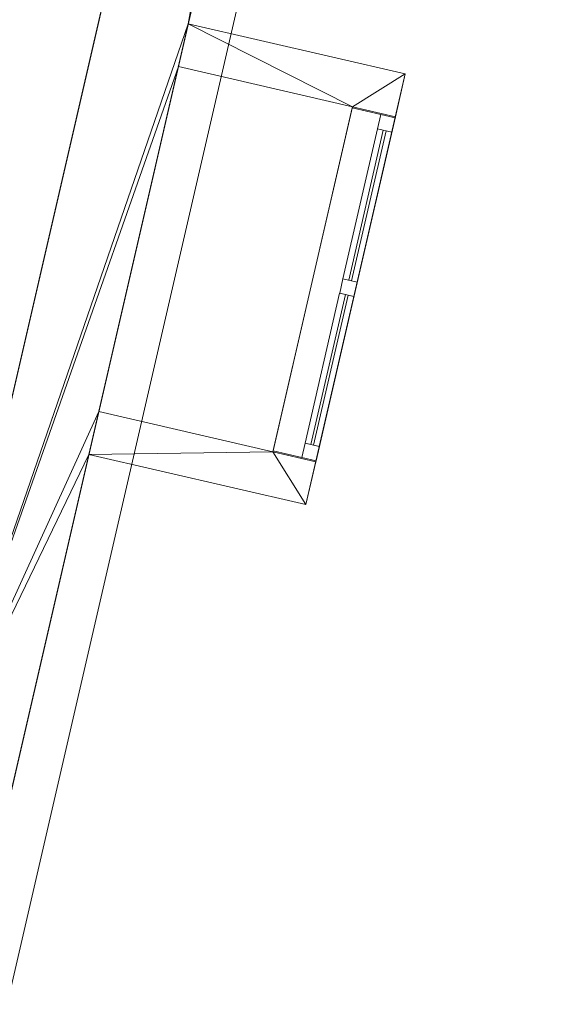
# Model space of a CAD drawing. Header units: millimetres. Extents: x -430348 to -225823, y -86243 to 5084.
# Tile 829 of 1056: x -315649 to -313853, y -71284 to -67926. Entities that reach past the tile are written whole.
import ezdxf

# ---------------------------------------------------------------- set-up
doc = ezdxf.new("R2010")
doc.units = ezdxf.units.MM
for name, color, linetype, lineweight in [('A-GLAZ-CURT', 52, 'Continuous', 9), ('A-GLAZ-CWMG', 51, 'Continuous', 9), ('A-ROOF', 132, 'Continuous', 9), ('A-WALL', 113, 'Continuous', 9)]:
    doc.layers.add(name, color=color, linetype=linetype, lineweight=lineweight)

# ---------------------------------------------------------------- blocks, each defined once
blk = doc.blocks.new('System Panel - Door-555791-_3D_ Copy 1')
at = {"layer": 'A-GLAZ-CURT'}
mesh = blk.add_polyface(dxfattribs=at)
corners = [(-262.5, 5), (-262.5, 5, 894.2), (262.5, 5, 894.2), (262.5, 5)]
mesh.append_faces([[corners[k] for k in face] for face in [(1, 2, 3, 0)]])
mesh = blk.add_polyface(dxfattribs=at)
corners = [(262.5, -5), (-262.5, -5), (-262.5, 5), (262.5, 5)]
mesh.append_faces([[corners[k] for k in face] for face in [(3, 0, 1, 2)]])
mesh = blk.add_polyface(dxfattribs=at)
corners = [(-262.5, -5, 894.2), (262.5, -5, 894.2), (262.5, 5, 894.2), (-262.5, 5, 894.2)]
mesh.append_faces([[corners[k] for k in face] for face in [(0, 1, 2, 3)]])
mesh = blk.add_polyface(dxfattribs=at)
corners = [(-262.5, -5), (-262.5, -5, 894.2), (-262.5, 5, 894.2), (-262.5, 5)]
mesh.append_faces([[corners[k] for k in face] for face in [(0, 1, 2, 3)]])
mesh = blk.add_polyface(dxfattribs=at)
corners = [(262.5, -5, 894.2), (262.5, -5), (262.5, 5), (262.5, 5, 894.2)]
mesh.append_faces([[corners[k] for k in face] for face in [(0, 1, 2, 3)]])
mesh = blk.add_polyface(dxfattribs=at)
corners = [(-262.5, -5), (262.5, -5), (262.5, -5, 894.2), (-262.5, -5, 894.2)]
mesh.append_faces([[corners[k] for k in face] for face in [(3, 0, 1, 2)]])
blk = doc.blocks.new('Rectangular Mullion - 50mm x 50mm-555792-_3D_ Copy 1')
at = {"layer": 'A-GLAZ-CWMG'}
mesh = blk.add_polyface(dxfattribs=at)
corners = [(0, 25), (-50, 25), (-50, -25), (0, -25)]
mesh.append_faces([[corners[k] for k in face] for face in [(3, 0, 1, 2)]])
mesh = blk.add_polyface(dxfattribs=at)
corners = [(0, 25, -994.2), (0, -25, -994.2), (-50, -25, -994.2), (-50, 25, -994.2)]
mesh.append_faces([[corners[k] for k in face] for face in [(3, 0, 1, 2)]])
mesh = blk.add_polyface(dxfattribs=at)
corners = [(-50, 25), (0, 25), (0, 25, -994.2), (-50, 25, -994.2)]
mesh.append_faces([[corners[k] for k in face] for face in [(3, 0, 1, 2)]])
mesh = blk.add_polyface(dxfattribs=at)
corners = [(-50, -25), (-50, 25), (-50, 25, -994.2), (-50, -25, -994.2)]
mesh.append_faces([[corners[k] for k in face] for face in [(3, 0, 1, 2)]])
mesh = blk.add_polyface(dxfattribs=at)
corners = [(0, 25), (0, -25), (0, -25, -994.2), (0, 25, -994.2)]
mesh.append_faces([[corners[k] for k in face] for face in [(3, 0, 1, 2)]])
mesh = blk.add_polyface(dxfattribs=at)
corners = [(0, -25), (-50, -25), (-50, -25, -994.2), (0, -25, -994.2)]
mesh.append_faces([[corners[k] for k in face] for face in [(3, 0, 1, 2)]])
blk = doc.blocks.new('Rectangular Mullion - 50mm x 50mm-323047-_3D_ Copy 1')
at = {"layer": 'A-GLAZ-CWMG'}
mesh = blk.add_polyface(dxfattribs=at)
corners = [(0, 25), (-50, 25), (-50, -25), (0, -25)]
mesh.append_faces([[corners[k] for k in face] for face in [(3, 0, 1, 2)]])
mesh = blk.add_polyface(dxfattribs=at)
corners = [(0, 25, -525), (0, -25, -525), (-50, -25, -525), (-50, 25, -525)]
mesh.append_faces([[corners[k] for k in face] for face in [(3, 0, 1, 2)]])
mesh = blk.add_polyface(dxfattribs=at)
corners = [(-50, 25), (0, 25), (0, 25, -525), (-50, 25, -525)]
mesh.append_faces([[corners[k] for k in face] for face in [(0, 1, 2, 3)]])
mesh = blk.add_polyface(dxfattribs=at)
corners = [(-50, -25), (-50, 25), (-50, 25, -525), (-50, -25, -525)]
mesh.append_faces([[corners[k] for k in face] for face in [(0, 1, 2, 3)]])
mesh = blk.add_polyface(dxfattribs=at)
corners = [(0, 25), (0, -25), (0, -25, -525), (0, 25, -525)]
mesh.append_faces([[corners[k] for k in face] for face in [(0, 1, 2, 3)]])
mesh = blk.add_polyface(dxfattribs=at)
corners = [(0, -25), (-50, -25), (-50, -25, -525), (0, -25, -525)]
mesh.append_faces([[corners[k] for k in face] for face in [(0, 1, 2, 3)]])
blk = doc.blocks.new('Rectangular Mullion - 50mm x 50mm-555793-_3D_ Copy 1')
at = {"layer": 'A-GLAZ-CWMG'}
mesh = blk.add_polyface(dxfattribs=at)
corners = [(0, 25), (-50, 25), (-50, -25), (0, -25)]
mesh.append_faces([[corners[k] for k in face] for face in [(2, 3, 0, 1)]])
mesh = blk.add_polyface(dxfattribs=at)
corners = [(0, 25, -994.2), (0, -25, -994.2), (-50, -25, -994.2), (-50, 25, -994.2)]
mesh.append_faces([[corners[k] for k in face] for face in [(0, 1, 2, 3)]])
mesh = blk.add_polyface(dxfattribs=at)
corners = [(-50, 25), (0, 25), (0, 25, -994.2), (-50, 25, -994.2)]
mesh.append_faces([[corners[k] for k in face] for face in [(3, 0, 1, 2)]])
mesh = blk.add_polyface(dxfattribs=at)
corners = [(-50, -25), (-50, 25), (-50, 25, -994.2), (-50, -25, -994.2)]
mesh.append_faces([[corners[k] for k in face] for face in [(0, 1, 2, 3)]])
mesh = blk.add_polyface(dxfattribs=at)
corners = [(0, 25), (0, -25), (0, -25, -994.2), (0, 25, -994.2)]
mesh.append_faces([[corners[k] for k in face] for face in [(0, 1, 2, 3)]])
mesh = blk.add_polyface(dxfattribs=at)
corners = [(0, -25), (-50, -25), (-50, -25, -994.2), (0, -25, -994.2)]
mesh.append_faces([[corners[k] for k in face] for face in [(3, 0, 1, 2)]])
blk = doc.blocks.new('Rectangular Mullion - 50mm x 50mm-323046-_3D_ Copy 1')
at = {"layer": 'A-GLAZ-CWMG'}
mesh = blk.add_polyface(dxfattribs=at)
corners = [(0, 25), (-50, 25), (-50, -25), (0, -25)]
mesh.append_faces([[corners[k] for k in face] for face in [(3, 0, 1, 2)]])
mesh = blk.add_polyface(dxfattribs=at)
corners = [(0, 25, -525), (0, -25, -525), (-50, -25, -525), (-50, 25, -525)]
mesh.append_faces([[corners[k] for k in face] for face in [(3, 0, 1, 2)]])
mesh = blk.add_polyface(dxfattribs=at)
corners = [(-50, 25), (0, 25), (0, 25, -525), (-50, 25, -525)]
mesh.append_faces([[corners[k] for k in face] for face in [(0, 1, 2, 3)]])
mesh = blk.add_polyface(dxfattribs=at)
corners = [(-50, -25), (-50, 25), (-50, 25, -525), (-50, -25, -525)]
mesh.append_faces([[corners[k] for k in face] for face in [(0, 1, 2, 3)]])
mesh = blk.add_polyface(dxfattribs=at)
corners = [(0, 25), (0, -25), (0, -25, -525), (0, 25, -525)]
mesh.append_faces([[corners[k] for k in face] for face in [(0, 1, 2, 3)]])
mesh = blk.add_polyface(dxfattribs=at)
corners = [(0, -25), (-50, -25), (-50, -25, -525), (0, -25, -525)]
mesh.append_faces([[corners[k] for k in face] for face in [(0, 1, 2, 3)]])
blk = doc.blocks.new('Rectangular Mullion - 50mm x 50mm-555790-_3D_ Copy 1')
at = {"layer": 'A-GLAZ-CWMG'}
mesh = blk.add_polyface(dxfattribs=at)
corners = [(25, 25), (-25, 25), (-25, -25), (25, -25)]
mesh.append_faces([[corners[k] for k in face] for face in [(2, 3, 0, 1)]])
mesh = blk.add_polyface(dxfattribs=at)
corners = [(25, 25, -994.2), (25, -25, -994.2), (-25, -25, -994.2), (-25, 25, -994.2)]
mesh.append_faces([[corners[k] for k in face] for face in [(0, 1, 2, 3)]])
mesh = blk.add_polyface(dxfattribs=at)
corners = [(-25, 25), (25, 25), (25, 25, -994.2), (-25, 25, -994.2)]
mesh.append_faces([[corners[k] for k in face] for face in [(3, 0, 1, 2)]])
mesh = blk.add_polyface(dxfattribs=at)
corners = [(-25, -25), (-25, 25), (-25, 25, -994.2), (-25, -25, -994.2)]
mesh.append_faces([[corners[k] for k in face] for face in [(3, 0, 1, 2)]])
mesh = blk.add_polyface(dxfattribs=at)
corners = [(25, 25), (25, -25), (25, -25, -994.2), (25, 25, -994.2)]
mesh.append_faces([[corners[k] for k in face] for face in [(3, 0, 1, 2)]])
mesh = blk.add_polyface(dxfattribs=at)
corners = [(25, -25), (-25, -25), (-25, -25, -994.2), (25, -25, -994.2)]
mesh.append_faces([[corners[k] for k in face] for face in [(3, 0, 1, 2)]])

msp = doc.modelspace()

# ---------------------------------------------------------------- block references
at = {"layer": 'A-GLAZ-CURT', "rotation": 76.99999999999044}
for p in [(-314463.1, -68559.5, 59965.8), (-314592.4, -69119.8, 59965.8)]:
    msp.add_blockref('System Panel - Door-555791-_3D_ Copy 1', p, dxfattribs=at)
at = {"layer": 'A-GLAZ-CWMG', "extrusion": (0, 0, -1), "rotation": 103.0000000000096}
for name, p in [('Rectangular Mullion - 50mm x 50mm-555793-_3D_ Copy 1', (314392.8, -68255, -59915.8)), ('Rectangular Mullion - 50mm x 50mm-555790-_3D_ Copy 1', (314527.7, -68839.6, -59915.8))]:
    msp.add_blockref(name, p, dxfattribs=at)
at = {"layer": 'A-GLAZ-CWMG', "extrusion": (0.224951, 0.97437, 0), "rotation": 90}
for p in [(290980.9, 60910, -137278.6), (290980.9, 60910, -137853.6)]:
    msp.add_blockref('Rectangular Mullion - 50mm x 50mm-323047-_3D_ Copy 1', p, dxfattribs=at)
at = {"layer": 'A-GLAZ-CWMG', "extrusion": (-0.224951, -0.97437, 0), "rotation": 270}
for p in [(-290980.9, 59915.8, 137803.6), (-290980.9, 59915.8, 138378.6)]:
    msp.add_blockref('Rectangular Mullion - 50mm x 50mm-323046-_3D_ Copy 1', p, dxfattribs=at)
at = {"layer": 'A-GLAZ-CWMG', "rotation": 256.9999999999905}
msp.add_blockref('Rectangular Mullion - 50mm x 50mm-555792-_3D_ Copy 1', (-314662.7, -69424.3, 60910), dxfattribs=at)

# ---------------------------------------------------------------- meshes
at = {"layer": 'A-ROOF'}
mesh = msp.add_polyface(dxfattribs=at)
corners = [(-315692.4, -71284, 64710), (-318165.5, -67326.2, 67063.9), (-316906.2, -66539.3, 66314.9), (-316073.9, -62934.2, 66314.9), (-313375.4, -61248, 64710)]
mesh.append_faces([[corners[k] for k in face] for face in [(2, 0, 1)]], dxfattribs={"vtx0": -1})
mesh.append_faces([[corners[k] for k in face] for face in [(2, 3, 4, 0)]], dxfattribs={"vtx3": -1})
mesh = msp.add_polyface(dxfattribs=at)
corners = [(-315692.4, -71284, 64832.8), (-313375.4, -61248, 64832.8), (-316073.9, -62934.2, 66437.7), (-316906.2, -66539.3, 66437.7), (-318165.5, -67326.2, 67186.7)]
mesh.append_faces([[corners[k] for k in face] for face in [(4, 0, 3)]], dxfattribs={"vtx1": -1})
mesh.append_faces([[corners[k] for k in face] for face in [(1, 2, 3, 0)]], dxfattribs={"vtx2": -1})
mesh = msp.add_polyface(dxfattribs=at)
corners = [(-313375.4, -61248, 64710), (-313375.4, -61248, 64832.8), (-315692.4, -71284, 64832.8), (-315692.4, -71284, 64710)]
mesh.append_faces([[corners[k] for k in face] for face in [(1, 2, 3, 0)]])
mesh = msp.add_polyface(dxfattribs=at)
corners = [(-315074.3, -67939.8, 60910), (-314333.8, -68110.7, 60910), (-314673, -69579.8, 60910), (-315413.4, -69408.8, 60910)]
mesh.append_faces([[corners[k] for k in face] for face in [(0, 1, 2, 3)]])
mesh = msp.add_polyface(dxfattribs=at)
corners = [(-314333.8, -68110.7, 61010), (-315074.3, -67939.8, 61010), (-315413.4, -69408.8, 61010), (-314673, -69579.8, 61010)]
mesh.append_faces([[corners[k] for k in face] for face in [(3, 0, 1, 2)]])
mesh = msp.add_polyface(dxfattribs=at)
corners = [(-315413.4, -69408.8, 60910), (-315413.4, -69408.8, 61010), (-315074.3, -67939.8, 61010), (-315074.3, -67939.8, 60910)]
mesh.append_faces([[corners[k] for k in face] for face in [(2, 3, 0, 1)]])
mesh = msp.add_polyface(dxfattribs=at)
corners = [(-315074.3, -67939.8, 61010), (-314333.8, -68110.7, 61010), (-314333.8, -68110.7, 60910), (-315074.3, -67939.8, 60910)]
mesh.append_faces([[corners[k] for k in face] for face in [(0, 1, 2, 3)]])
mesh = msp.add_polyface(dxfattribs=at)
corners = [(-314333.8, -68110.7, 61010), (-314673, -69579.8, 61010), (-314673, -69579.8, 60910), (-314333.8, -68110.7, 60910)]
mesh.append_faces([[corners[k] for k in face] for face in [(0, 1, 2, 3)]])
mesh = msp.add_polyface(dxfattribs=at)
corners = [(-314673, -69579.8, 61010), (-315413.4, -69408.8, 61010), (-315413.4, -69408.8, 60910), (-314673, -69579.8, 60910)]
mesh.append_faces([[corners[k] for k in face] for face in [(0, 1, 2, 3)]])
at = {"layer": 'A-WALL'}
mesh = msp.add_polyface(dxfattribs=at)
corners = [(-313919.6, -61604.7, 59055.2), (-316002.7, -70627.4, 59055.2), (-316036.4, -70773.6, 59055.2), (-316036.4, -70773.6, 64440.3), (-315003.9, -66301.2, 64440.3), (-315003.9, -66301.2, 63608.1), (-314868.9, -65716.6, 63608.1), (-314868.9, -65716.6, 64440.3), (-313919.6, -61604.7, 64440.3), (-314612.5, -64605.8, 61996.3), (-314612.5, -64605.8, 60946.3), (-314428, -63806.8, 60946.3), (-314428, -63806.8, 61996.3), (-315080.4, -66632.5, 62008.1), (-315080.4, -66632.5, 60008.1), (-314922.9, -65950.5, 60008.1), (-314922.9, -65950.5, 62008.1)]
mesh.append_faces([[corners[k] for k in face] for face in [(14, 1, 13)]], dxfattribs={"vtx0": -1, "vtx1": -1})
mesh.append_faces([[corners[k] for k in face] for face in [(9, 16, 6, 12)]], dxfattribs={"vtx0": -1, "vtx1": -1, "vtx2": -1})
mesh.append_faces([[corners[k] for k in face] for face in [(0, 11, 12, 8), (16, 9, 10, 15), (1, 14, 15, 0)]], dxfattribs={"vtx0": -1, "vtx2": -1})
mesh.append_faces([[corners[k] for k in face] for face in [(15, 10, 11, 0)]], dxfattribs={"vtx0": -1, "vtx2": -1, "vtx3": -1})
mesh.append_faces([[corners[k] for k in face] for face in [(7, 8, 12, 6)]], dxfattribs={"vtx1": -1, "vtx2": -1})
mesh.append_faces([[corners[k] for k in face] for face in [(16, 13, 5, 6)]], dxfattribs={"vtx1": -1, "vtx3": -1})
mesh.append_faces([[corners[k] for k in face] for face in [(1, 2, 3, 13), (3, 4, 5, 13)]], dxfattribs={"vtx2": -1, "vtx3": -1})
mesh = msp.add_polyface(dxfattribs=at)
corners = [(-313627.3, -61672.2, 59055.2), (-313919.7, -62938.7, 59055.2), (-313953.5, -63085.1, 59055.2), (-315074.3, -67939.8, 59055.2), (-315108, -68085.9, 59055.2), (-315379.7, -69262.7, 59055.2), (-315413.4, -69408.8, 59055.2), (-315744.1, -70841.1, 59055.2), (-316036.4, -70773.6, 59055.2), (-316002.7, -70627.4, 59055.2), (-313919.6, -61604.7, 59055.2)]
mesh.append_faces([[corners[k] for k in face] for face in [(9, 7, 8)]], dxfattribs={"vtx0": -1})
mesh.append_faces([[corners[k] for k in face] for face in [(3, 9, 10, 2)]], dxfattribs={"vtx0": -1, "vtx2": -1})
mesh.append_faces([[corners[k] for k in face] for face in [(6, 7, 9, 5), (4, 5, 9, 3)]], dxfattribs={"vtx1": -1, "vtx2": -1})
mesh.append_faces([[corners[k] for k in face] for face in [(10, 0, 1, 2)]], dxfattribs={"vtx3": -1})
mesh = msp.add_polyface(dxfattribs=at)
corners = [(-316036.4, -70773.6, 64440.3), (-315744.1, -70841.1, 64440.3), (-314711.6, -66368.7, 64440.3), (-315003.9, -66301.2, 64440.3), (-313627.3, -61672.2, 64440.3), (-313919.6, -61604.7, 64440.3), (-314868.9, -65716.6, 64440.3), (-314576.6, -65784.1, 64440.3)]
mesh.append_faces([[corners[k] for k in face] for face in [(1, 2, 3, 0), (6, 7, 4, 5)]])
mesh = msp.add_polyface(dxfattribs=at)
corners = [(-313919.6, -61604.7, 59055.2), (-316002.7, -70627.4, 59055.2), (-316002.7, -70627.4, 65031), (-313919.6, -61604.7, 65031), (-315080.4, -66632.5, 62008.1), (-315080.4, -66632.5, 60008.1), (-314922.9, -65950.5, 60008.1), (-314922.9, -65950.5, 62008.1), (-314612.5, -64605.8, 61996.3), (-314612.5, -64605.8, 60946.3), (-314428, -63806.8, 60946.3), (-314428, -63806.8, 61996.3), (-315003.9, -66301.2, 64508.1), (-315003.9, -66301.2, 63608.1), (-314868.9, -65716.6, 63608.1), (-314868.9, -65716.6, 64508.1)]
mesh.append_faces([[corners[k] for k in face] for face in [(15, 3, 11)]], dxfattribs={"vtx0": -1, "vtx1": -1, "vtx2": -1})
mesh.append_faces([[corners[k] for k in face] for face in [(7, 14, 8, 9)]], dxfattribs={"vtx0": -1, "vtx1": -1, "vtx3": -1})
mesh.append_faces([[corners[k] for k in face] for face in [(0, 10, 11, 3), (3, 15, 12, 2), (1, 5, 6, 0), (2, 12, 13)]], dxfattribs={"vtx0": -1, "vtx2": -1})
mesh.append_faces([[corners[k] for k in face] for face in [(6, 9, 10, 0), (13, 7, 4, 2)]], dxfattribs={"vtx0": -1, "vtx2": -1, "vtx3": -1})
mesh.append_faces([[corners[k] for k in face] for face in [(13, 14, 7), (6, 7, 9)]], dxfattribs={"vtx1": -1, "vtx2": -1})
mesh.append_faces([[corners[k] for k in face] for face in [(14, 15, 11, 8), (4, 5, 1, 2)]], dxfattribs={"vtx1": -1, "vtx3": -1})
mesh = msp.add_polyface(dxfattribs=at)
corners = [(-313627.3, -61672.2, 59055.2), (-313919.7, -62938.7, 59055.2), (-313953.5, -63085.1, 59055.2), (-315074.3, -67939.8, 59055.2), (-315108, -68085.9, 59055.2), (-315379.7, -69262.7, 59055.2), (-315413.4, -69408.8, 59055.2), (-315710.4, -70694.9, 59055.2), (-316002.7, -70627.4, 59055.2), (-313919.6, -61604.7, 59055.2)]
mesh.append_faces([[corners[k] for k in face] for face in [(3, 9, 2)]], dxfattribs={"vtx0": -1, "vtx1": -1})
mesh.append_faces([[corners[k] for k in face] for face in [(8, 4, 5, 6)]], dxfattribs={"vtx0": -1, "vtx3": -1})
mesh.append_faces([[corners[k] for k in face] for face in [(3, 4, 8, 9)]], dxfattribs={"vtx1": -1, "vtx3": -1})
mesh.append_faces([[corners[k] for k in face] for face in [(6, 7, 8)]], dxfattribs={"vtx2": -1})
mesh.append_faces([[corners[k] for k in face] for face in [(9, 0, 1, 2)]], dxfattribs={"vtx3": -1})
mesh = msp.add_polyface(dxfattribs=at)
corners = [(-315710.4, -70694.9, 64817), (-313627.3, -61672.2, 64817), (-313919.6, -61604.7, 65031), (-316002.7, -70627.4, 65031)]
mesh.append_faces([[corners[k] for k in face] for face in [(3, 0, 1, 2)]])
mesh = msp.add_polyface(dxfattribs=at)
corners = [(-315744.1, -70841.1, 59055.2), (-315413.4, -69408.8, 59055.2), (-315379.7, -69262.7, 59055.2), (-315108, -68085.9, 59055.2), (-315074.3, -67939.8, 59055.2), (-313953.5, -63085.1, 59055.2), (-313919.7, -62938.7, 59055.2), (-313627.3, -61672.2, 59055.2), (-313627.3, -61672.2, 64440.3), (-314576.6, -65784.1, 64440.3), (-314576.6, -65784.1, 63608.1), (-314711.6, -66368.7, 63608.1), (-314711.6, -66368.7, 64440.3), (-315744.1, -70841.1, 64440.3), (-314320.2, -64673.3, 60946.3), (-314320.2, -64673.3, 61996.3), (-314135.7, -63874.3, 61996.3), (-314135.7, -63874.3, 60946.3), (-314788.1, -66700, 60008.1), (-314788.1, -66700, 62008.1), (-314630.6, -66017.9, 62008.1), (-314630.6, -66017.9, 60008.1)]
mesh.append_faces([[corners[k] for k in face] for face in [(13, 19, 11, 12), (21, 14, 20)]], dxfattribs={"vtx0": -1, "vtx1": -1})
mesh.append_faces([[corners[k] for k in face] for face in [(15, 10, 20, 14)]], dxfattribs={"vtx0": -1, "vtx1": -1, "vtx2": -1})
mesh.append_faces([[corners[k] for k in face] for face in [(11, 19, 20, 10), (16, 9, 10, 15), (16, 8, 9)]], dxfattribs={"vtx0": -1, "vtx2": -1})
mesh.append_faces([[corners[k] for k in face] for face in [(5, 17, 14, 21)]], dxfattribs={"vtx0": -1, "vtx2": -1, "vtx3": -1})
mesh.append_faces([[corners[k] for k in face] for face in [(2, 3, 19, 1), (6, 7, 17, 5)]], dxfattribs={"vtx1": -1, "vtx2": -1})
mesh.append_faces([[corners[k] for k in face] for face in [(3, 4, 18, 19), (21, 18, 4, 5), (16, 17, 7, 8)]], dxfattribs={"vtx1": -1, "vtx3": -1})
mesh.append_faces([[corners[k] for k in face] for face in [(13, 0, 1, 19)]], dxfattribs={"vtx2": -1, "vtx3": -1})
mesh = msp.add_polyface(dxfattribs=at)
corners = [(-315710.4, -70694.9, 59055.2), (-315413.4, -69408.8, 59055.2), (-315379.7, -69262.7, 59055.2), (-315108, -68085.9, 59055.2), (-315074.3, -67939.8, 59055.2), (-313953.5, -63085.1, 59055.2), (-313919.7, -62938.7, 59055.2), (-313627.3, -61672.2, 59055.2), (-313627.3, -61672.2, 64817), (-315710.4, -70694.9, 64817), (-314788.1, -66700, 60008.1), (-314788.1, -66700, 62008.1), (-314630.6, -66017.9, 62008.1), (-314630.6, -66017.9, 60008.1), (-314320.2, -64673.3, 60946.3), (-314320.2, -64673.3, 61996.3), (-314135.7, -63874.3, 61996.3), (-314135.7, -63874.3, 60946.3), (-314711.6, -66368.7, 63608.1), (-314711.6, -66368.7, 64508.1), (-314576.6, -65784.1, 64508.1), (-314576.6, -65784.1, 63608.1)]
mesh.append_faces([[corners[k] for k in face] for face in [(13, 14, 12)]], dxfattribs={"vtx0": -1, "vtx1": -1})
mesh.append_faces([[corners[k] for k in face] for face in [(15, 21, 12, 14), (16, 8, 20)]], dxfattribs={"vtx0": -1, "vtx1": -1, "vtx2": -1})
mesh.append_faces([[corners[k] for k in face] for face in [(9, 11, 18, 19)]], dxfattribs={"vtx0": -1, "vtx1": -1, "vtx3": -1})
mesh.append_faces([[corners[k] for k in face] for face in [(18, 11, 12, 21), (16, 20, 21, 15)]], dxfattribs={"vtx0": -1, "vtx2": -1})
mesh.append_faces([[corners[k] for k in face] for face in [(5, 17, 14, 13)]], dxfattribs={"vtx0": -1, "vtx2": -1, "vtx3": -1})
mesh.append_faces([[corners[k] for k in face] for face in [(2, 3, 11, 1), (6, 7, 17, 5)]], dxfattribs={"vtx1": -1, "vtx2": -1})
mesh.append_faces([[corners[k] for k in face] for face in [(3, 4, 10, 11), (8, 9, 19, 20), (13, 10, 4, 5), (16, 17, 7, 8)]], dxfattribs={"vtx1": -1, "vtx3": -1})
mesh.append_faces([[corners[k] for k in face] for face in [(9, 0, 1, 11)]], dxfattribs={"vtx2": -1, "vtx3": -1})
mesh = msp.add_polyface(dxfattribs=at)
corners = [(-315074.3, -67939.8, 59055.2), (-314333.8, -68110.7, 59055.2), (-314367.5, -68256.9, 59055.2), (-314513.7, -68223.1, 59055.2), (-315108, -68085.9, 59055.2)]
mesh.append_faces([[corners[k] for k in face] for face in [(3, 0, 1, 2)]], dxfattribs={"vtx0": -1})
mesh.append_faces([[corners[k] for k in face] for face in [(3, 4, 0)]], dxfattribs={"vtx2": -1})
mesh = msp.add_polyface(dxfattribs=at)
corners = [(-315074.3, -67939.8, 60910), (-315074.3, -67939.8, 59055.2), (-315108, -68085.9, 59055.2), (-315108, -68085.9, 60910)]
mesh.append_faces([[corners[k] for k in face] for face in [(1, 2, 3, 0)]])
mesh = msp.add_polyface(dxfattribs=at)
corners = [(-314333.8, -68110.7, 60910), (-315074.3, -67939.8, 60910), (-315108, -68085.9, 60910), (-314513.7, -68223.1, 60910), (-314367.5, -68256.9, 60910)]
mesh.append_faces([[corners[k] for k in face] for face in [(3, 0, 1, 2)]], dxfattribs={"vtx0": -1})
mesh.append_faces([[corners[k] for k in face] for face in [(3, 4, 0)]], dxfattribs={"vtx2": -1})
mesh = msp.add_polyface(dxfattribs=at)
corners = [(-314333.8, -68110.7, 59055.2), (-315074.3, -67939.8, 59055.2), (-315074.3, -67939.8, 60910), (-314333.8, -68110.7, 60910)]
mesh.append_faces([[corners[k] for k in face] for face in [(2, 3, 0, 1)]])
mesh = msp.add_polyface(dxfattribs=at)
corners = [(-314367.5, -68256.9, 59055.2), (-314367.5, -68256.9, 60910), (-314513.7, -68223.1, 60910), (-315108, -68085.9, 60910), (-315108, -68085.9, 59055.2), (-314513.7, -68223.1, 59055.2)]
mesh.append_faces([[corners[k] for k in face] for face in [(1, 2, 5, 0)]], dxfattribs={"vtx1": -1})
mesh.append_faces([[corners[k] for k in face] for face in [(3, 4, 5, 2)]], dxfattribs={"vtx2": -1})
mesh = msp.add_polyface(dxfattribs=at)
corners = [(-314333.8, -68110.7, 59055.2), (-314333.8, -68110.7, 60910), (-314367.5, -68256.9, 60910), (-314367.5, -68256.9, 59055.2)]
mesh.append_faces([[corners[k] for k in face] for face in [(2, 3, 0, 1)]])
mesh = msp.add_polyface(dxfattribs=at)
corners = [(-314513.7, -68223.1, 59055.2), (-314785.4, -69399.9, 59055.2), (-314785.4, -69399.9, 60910), (-314784.5, -69396.1, 60910), (-314784.5, -69396.1, 59915.8), (-314514.6, -68226.9, 59915.8), (-314514.6, -68226.9, 60910), (-314513.7, -68223.1, 60910)]
mesh.append_faces([[corners[k] for k in face] for face in [(4, 1, 2, 3)]], dxfattribs={"vtx0": -1})
mesh.append_faces([[corners[k] for k in face] for face in [(5, 0, 1, 4)]], dxfattribs={"vtx0": -1, "vtx2": -1})
mesh.append_faces([[corners[k] for k in face] for face in [(7, 0, 5, 6)]], dxfattribs={"vtx1": -1})
mesh = msp.add_polyface(dxfattribs=at)
corners = [(-314785.4, -69399.9, 59055.2), (-314513.7, -68223.1, 59055.2), (-314367.5, -68256.9, 59055.2), (-314639.2, -69433.6, 59055.2)]
mesh.append_faces([[corners[k] for k in face] for face in [(3, 0, 1, 2)]])
mesh = msp.add_polyface(dxfattribs=at)
corners = [(-314367.5, -68256.9, 60910), (-314513.7, -68223.1, 60910), (-314514.6, -68226.9, 60910), (-314368.4, -68260.6, 60910), (-314785.4, -69399.9, 60910), (-314639.2, -69433.6, 60910), (-314638.3, -69429.9, 60910), (-314784.5, -69396.1, 60910)]
mesh.append_faces([[corners[k] for k in face] for face in [(3, 0, 1, 2), (6, 7, 4, 5)]])
mesh = msp.add_polyface(dxfattribs=at)
corners = [(-314784.5, -69396.1, 59915.8), (-314638.3, -69429.9, 59915.8), (-314368.4, -68260.6, 59915.8), (-314514.6, -68226.9, 59915.8)]
mesh.append_faces([[corners[k] for k in face] for face in [(2, 3, 0, 1)]])
mesh = msp.add_polyface(dxfattribs=at)
corners = [(-314514.6, -68226.9, 59915.8), (-314368.4, -68260.6, 59915.8), (-314368.4, -68260.6, 60910), (-314514.6, -68226.9, 60910)]
mesh.append_faces([[corners[k] for k in face] for face in [(2, 3, 0, 1)]])
mesh = msp.add_polyface(dxfattribs=at)
corners = [(-314513.7, -68223.1, 59055.2), (-314513.7, -68223.1, 60910), (-314367.5, -68256.9, 60910), (-314367.5, -68256.9, 59055.2)]
mesh.append_faces([[corners[k] for k in face] for face in [(3, 0, 1, 2)]])
mesh = msp.add_polyface(dxfattribs=at)
corners = [(-314639.2, -69433.6, 59055.2), (-314367.5, -68256.9, 59055.2), (-314367.5, -68256.9, 60910), (-314368.4, -68260.6, 60910), (-314368.4, -68260.6, 59915.8), (-314638.3, -69429.9, 59915.8), (-314638.3, -69429.9, 60910), (-314639.2, -69433.6, 60910)]
mesh.append_faces([[corners[k] for k in face] for face in [(4, 1, 2, 3)]], dxfattribs={"vtx0": -1})
mesh.append_faces([[corners[k] for k in face] for face in [(5, 0, 1, 4)]], dxfattribs={"vtx0": -1, "vtx2": -1})
mesh.append_faces([[corners[k] for k in face] for face in [(7, 0, 5, 6)]], dxfattribs={"vtx1": -1})
mesh = msp.add_polyface(dxfattribs=at)
corners = [(-315379.7, -69262.7, 59055.2), (-314785.4, -69399.9, 59055.2), (-314639.2, -69433.6, 59055.2), (-314673, -69579.8, 59055.2), (-315413.4, -69408.8, 59055.2)]
mesh.append_faces([[corners[k] for k in face] for face in [(1, 4, 0)]], dxfattribs={"vtx0": -1})
mesh.append_faces([[corners[k] for k in face] for face in [(3, 4, 1, 2)]], dxfattribs={"vtx1": -1})
mesh = msp.add_polyface(dxfattribs=at)
corners = [(-315379.7, -69262.7, 60910), (-315379.7, -69262.7, 59055.2), (-315413.4, -69408.8, 59055.2), (-315413.4, -69408.8, 60910)]
mesh.append_faces([[corners[k] for k in face] for face in [(1, 2, 3, 0)]])
mesh = msp.add_polyface(dxfattribs=at)
corners = [(-314639.2, -69433.6, 60910), (-314785.4, -69399.9, 60910), (-315379.7, -69262.7, 60910), (-315413.4, -69408.8, 60910), (-314673, -69579.8, 60910)]
mesh.append_faces([[corners[k] for k in face] for face in [(1, 4, 0)]], dxfattribs={"vtx0": -1})
mesh.append_faces([[corners[k] for k in face] for face in [(3, 4, 1, 2)]], dxfattribs={"vtx1": -1})
mesh = msp.add_polyface(dxfattribs=at)
corners = [(-314639.2, -69433.6, 59055.2), (-314785.4, -69399.9, 59055.2), (-315379.7, -69262.7, 59055.2), (-315379.7, -69262.7, 60910), (-314785.4, -69399.9, 60910), (-314639.2, -69433.6, 60910)]
mesh.append_faces([[corners[k] for k in face] for face in [(1, 4, 5, 0)]], dxfattribs={"vtx0": -1})
mesh.append_faces([[corners[k] for k in face] for face in [(1, 2, 3, 4)]], dxfattribs={"vtx3": -1})
mesh = msp.add_polyface(dxfattribs=at)
corners = [(-314673, -69579.8, 59055.2), (-314673, -69579.8, 60910), (-315413.4, -69408.8, 60910), (-315413.4, -69408.8, 59055.2)]
mesh.append_faces([[corners[k] for k in face] for face in [(2, 3, 0, 1)]])
mesh = msp.add_polyface(dxfattribs=at)
corners = [(-314785.4, -69399.9, 60910), (-314785.4, -69399.9, 59055.2), (-314639.2, -69433.6, 59055.2), (-314639.2, -69433.6, 60910)]
mesh.append_faces([[corners[k] for k in face] for face in [(2, 3, 0, 1)]])
mesh = msp.add_polyface(dxfattribs=at)
corners = [(-314638.3, -69429.9, 59915.8), (-314784.5, -69396.1, 59915.8), (-314784.5, -69396.1, 60910), (-314638.3, -69429.9, 60910)]
mesh.append_faces([[corners[k] for k in face] for face in [(1, 2, 3, 0)]])
mesh = msp.add_polyface(dxfattribs=at)
corners = [(-314639.2, -69433.6, 59055.2), (-314639.2, -69433.6, 60910), (-314673, -69579.8, 60910), (-314673, -69579.8, 59055.2)]
mesh.append_faces([[corners[k] for k in face] for face in [(2, 3, 0, 1)]])

doc.saveas('drawing.dxf')
